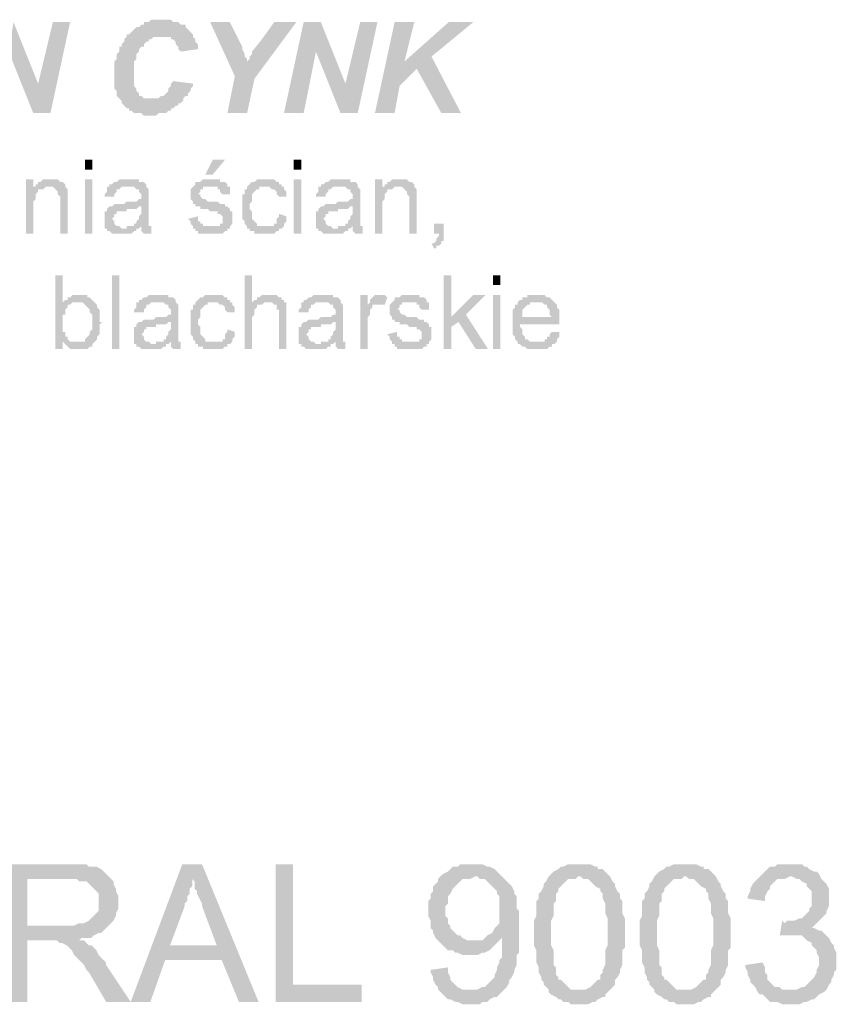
# Model space of a CAD drawing. Header units: millimetres. Extents: x -14047 to 49934, y -21523 to 14989.
# Tile 390 of 580: x 21894 to 22034, y 3761 to 3931. Entities that reach past the tile are written whole.
import ezdxf

# ---------------------------------------------------------------- set-up
doc = ezdxf.new("R2010")
doc.units = ezdxf.units.MM
doc.layers.add('C00-00-00', color=7, linetype='Continuous')

msp = doc.modelspace()

# ---------------------------------------------------------------- hatches: boundary and pattern name
at = {"layer": 'C00-00-00'}
h = msp.add_hatch(color=256, dxfattribs=at)
h.dxf.hatch_style = 2
h.paths.add_polyline_path([(21892.442, 3930.382), (21891.596, 3925.302), (21895.829, 3914.719), (21896.676, 3919.799)])
h = msp.add_hatch(color=256, dxfattribs=at)
h.dxf.hatch_style = 2
h.paths.add_polyline_path([(21902.179, 3930.382), (21899.216, 3930.382), (21896.676, 3919.799), (21895.829, 3914.719), (21898.792, 3914.719)])
h = msp.add_hatch(color=256, dxfattribs=at)
h.dxf.hatch_style = 2
h.paths.add_polyline_path([(21918.266, 3930.805), (21916.149, 3930.805), (21915.726, 3930.382), (21914.879, 3930.382), (21914.879, 3929.959), (21914.456, 3929.959), (21914.032, 3929.535), (21913.609, 3929.535), (21913.186, 3929.112), (21912.762, 3928.689), (21912.339, 3928.265), (21911.916, 3928.265), (21918.266, 3927.842), (21919.536, 3927.842), (21919.536, 3927.419), (21919.959, 3927.419), (21920.382, 3926.995), (21920.382, 3926.572), (21920.806, 3926.149), (21920.806, 3925.725), (21921.229, 3925.302), (21924.192, 3925.725), (21924.192, 3926.572), (21923.769, 3926.995), (21923.769, 3927.419), (21923.346, 3927.842), (21923.346, 3928.265), (21922.922, 3928.689), (21922.499, 3929.112), (21922.076, 3929.535), (21922.076, 3929.959), (21921.229, 3929.959), (21920.806, 3930.382), (21919.959, 3930.382), (21919.536, 3930.805), (21918.689, 3930.805)])
h = msp.add_hatch(color=256, dxfattribs=at)
h.dxf.hatch_style = 2
h.paths.add_polyline_path([(21929.696, 3930.382), (21926.309, 3930.382), (21930.542, 3921.069), (21932.659, 3923.609), (21932.659, 3924.032), (21932.236, 3924.455), (21932.236, 3924.879), (21931.812, 3925.725), (21931.812, 3926.149)])
h = msp.add_hatch(color=256, dxfattribs=at)
h.dxf.hatch_style = 2
h.paths.add_polyline_path([(21941.126, 3930.382), (21937.316, 3930.382), (21935.199, 3927.419), (21933.506, 3925.302), (21933.506, 3924.879), (21933.082, 3924.455), (21933.082, 3924.032), (21932.659, 3923.609), (21930.542, 3921.069), (21929.272, 3914.719), (21932.659, 3914.719), (21933.929, 3920.645)])
h = msp.add_hatch(color=256, dxfattribs=at)
h.dxf.hatch_style = 2
h.paths.add_polyline_path([(21945.359, 3930.382), (21942.396, 3930.382), (21939.009, 3914.719), (21942.396, 3914.719), (21944.512, 3925.302)])
h = msp.add_hatch(color=256, dxfattribs=at)
h.dxf.hatch_style = 2
h.paths.add_polyline_path([(21945.359, 3930.382), (21944.512, 3925.302), (21948.746, 3914.719), (21949.592, 3919.799)])
h = msp.add_hatch(color=256, dxfattribs=at)
h.dxf.hatch_style = 2
h.paths.add_polyline_path([(21955.096, 3930.382), (21952.132, 3930.382), (21949.592, 3919.799), (21948.746, 3914.719), (21951.709, 3914.719)])
h = msp.add_hatch(color=256, dxfattribs=at)
h.dxf.hatch_style = 2
h.paths.add_polyline_path([(21961.446, 3930.382), (21958.059, 3930.382), (21954.672, 3914.719), (21958.059, 3914.719), (21958.906, 3919.375), (21961.869, 3922.339), (21959.752, 3923.609)])
h = msp.add_hatch(color=256, dxfattribs=at)
h.dxf.hatch_style = 2
h.paths.add_polyline_path([(21971.606, 3930.382), (21967.372, 3930.382), (21959.752, 3923.609), (21961.869, 3922.339), (21966.102, 3914.719), (21969.489, 3914.719), (21964.409, 3924.455)])
h = msp.add_hatch(color=256, dxfattribs=at)
h.dxf.hatch_style = 2
h.paths.add_polyline_path([(21911.916, 3928.265), (21911.916, 3927.842), (21911.492, 3927.419), (21911.492, 3926.995), (21911.069, 3926.572), (21911.069, 3926.149), (21910.646, 3926.149), (21910.646, 3925.302), (21910.222, 3924.879), (21910.222, 3924.032), (21909.799, 3923.609), (21909.799, 3921.069), (21909.799, 3918.952), (21910.222, 3918.529), (21910.222, 3917.682), (21910.646, 3917.259), (21911.069, 3916.835), (21911.069, 3916.412), (21911.492, 3915.989), (21911.916, 3915.565), (21912.339, 3915.565), (21912.339, 3915.142), (21912.762, 3915.142), (21913.186, 3914.719), (21914.456, 3914.719), (21914.879, 3914.295), (21916.996, 3914.295), (21917.419, 3914.719), (21918.689, 3914.719), (21919.112, 3915.142), (21919.536, 3915.142), (21919.536, 3915.565), (21919.959, 3915.565), (21920.382, 3915.989), (21920.806, 3915.989), (21920.806, 3916.412), (21921.229, 3916.412), (21921.652, 3916.835), (21921.652, 3917.259), (21914.879, 3917.259), (21914.456, 3917.682), (21914.032, 3917.682), (21914.032, 3918.105), (21913.609, 3918.529), (21913.609, 3918.952), (21913.186, 3919.375), (21913.186, 3921.069), (21913.186, 3923.609), (21913.609, 3924.032), (21913.609, 3924.879), (21914.032, 3925.302), (21914.032, 3925.725), (21914.456, 3926.149), (21914.879, 3926.149), (21914.879, 3926.572), (21915.302, 3926.995), (21915.726, 3926.995), (21915.726, 3927.419), (21916.149, 3927.419), (21916.572, 3927.842), (21918.266, 3927.842)])
h = msp.add_hatch(color=256, dxfattribs=at)
h.dxf.hatch_style = 2
h.paths.add_polyline_path([(21919.959, 3920.222), (21919.536, 3919.799), (21919.536, 3919.375), (21919.112, 3918.952), (21919.112, 3918.529), (21918.689, 3918.105), (21918.266, 3917.682), (21917.842, 3917.682), (21917.419, 3917.259), (21916.149, 3917.259), (21921.652, 3917.259), (21922.076, 3917.682), (21922.499, 3917.682), (21922.499, 3918.105), (21922.922, 3918.529), (21922.922, 3918.952), (21923.346, 3919.375), (21923.346, 3919.799)])
h = msp.add_hatch(color=256, dxfattribs=at)
h.dxf.hatch_style = 2
h.paths.add_polyline_path([(21904.719, 3906.675), (21904.719, 3904.982), (21905.989, 3904.982), (21905.989, 3906.675)])
h = msp.add_hatch(color=256, dxfattribs=at)
h.dxf.hatch_style = 2
h.paths.add_polyline_path([(21928.849, 3906.675), (21926.732, 3906.675), (21925.462, 3904.135), (21926.732, 3904.135)])
h = msp.add_hatch(color=256, dxfattribs=at)
h.dxf.hatch_style = 2
h.paths.add_polyline_path([(21940.702, 3906.675), (21940.702, 3904.982), (21941.972, 3904.982), (21941.972, 3906.675)])
h = msp.add_hatch(color=256, dxfattribs=at)
h.dxf.hatch_style = 2
h.paths.add_polyline_path([(21895.829, 3903.289), (21894.559, 3903.289), (21894.559, 3893.975), (21895.829, 3893.975), (21895.829, 3899.055), (21895.829, 3899.479), (21896.252, 3899.902), (21896.252, 3900.749), (21896.676, 3901.172), (21896.676, 3901.595), (21897.522, 3901.595), (21895.829, 3902.019)])
h = msp.add_hatch(color=256, dxfattribs=at)
h.dxf.hatch_style = 2
h.paths.add_polyline_path([(21898.792, 3903.289), (21897.522, 3903.289), (21897.099, 3902.865), (21896.676, 3902.865), (21896.676, 3902.442), (21896.252, 3902.442), (21896.252, 3902.019), (21899.216, 3902.019), (21899.639, 3901.595), (21900.062, 3901.172), (21900.062, 3900.749), (21900.486, 3900.325), (21900.486, 3893.975), (21901.756, 3893.975), (21901.756, 3900.749), (21901.756, 3901.172), (21901.756, 3901.595), (21901.332, 3902.019), (21901.332, 3902.442), (21900.909, 3902.865), (21900.486, 3902.865), (21900.062, 3903.289), (21899.216, 3903.289)])
h = msp.add_hatch(color=256, dxfattribs=at)
h.dxf.hatch_style = 2
h.paths.add_polyline_path([(21904.719, 3903.289), (21904.719, 3893.975), (21905.989, 3893.975), (21905.989, 3903.289)])
h = msp.add_hatch(color=256, dxfattribs=at)
h.dxf.hatch_style = 2
h.paths.add_polyline_path([(21912.339, 3903.289), (21910.646, 3903.289), (21910.222, 3902.865), (21909.799, 3902.865), (21909.376, 3902.442), (21908.952, 3902.442), (21908.952, 3902.019), (21913.186, 3902.019), (21913.609, 3901.595), (21914.032, 3901.595), (21914.032, 3901.172), (21914.456, 3900.749), (21914.456, 3900.325), (21914.456, 3899.902), (21914.032, 3899.902), (21913.609, 3899.479), (21911.916, 3899.479), (21911.492, 3899.055), (21909.799, 3899.055), (21909.376, 3898.632), (21914.456, 3898.632), (21914.456, 3897.362), (21914.032, 3896.939), (21914.032, 3896.515), (21913.609, 3896.092), (21913.609, 3895.669), (21913.186, 3895.669), (21913.186, 3895.245), (21912.339, 3895.245), (21914.456, 3895.245), (21914.456, 3894.822), (21914.456, 3894.399), (21914.879, 3893.975), (21916.149, 3893.975), (21916.149, 3895.245), (21915.726, 3895.245), (21915.726, 3899.902), (21915.726, 3901.172), (21915.726, 3901.595), (21915.302, 3902.019), (21915.302, 3902.442), (21914.879, 3902.865), (21914.032, 3902.865), (21914.032, 3903.289), (21912.762, 3903.289)])
h = msp.add_hatch(color=256, dxfattribs=at)
h.dxf.hatch_style = 2
h.paths.add_polyline_path([(21926.309, 3903.289), (21925.039, 3903.289), (21924.616, 3902.865), (21923.769, 3902.865), (21923.769, 3902.442), (21923.346, 3902.019), (21927.579, 3902.019), (21927.579, 3901.595), (21928.002, 3901.595), (21928.002, 3901.172), (21928.426, 3900.749), (21929.696, 3900.749), (21929.696, 3902.019), (21929.272, 3902.019), (21929.272, 3902.442), (21928.849, 3902.865), (21928.002, 3902.865), (21928.002, 3903.289), (21926.732, 3903.289)])
h = msp.add_hatch(color=256, dxfattribs=at)
h.dxf.hatch_style = 2
h.paths.add_polyline_path([(21935.622, 3903.289), (21934.352, 3903.289), (21933.929, 3902.865), (21933.506, 3902.865), (21933.082, 3902.442), (21932.659, 3902.019), (21932.659, 3901.595), (21932.236, 3901.595), (21932.236, 3900.749), (21931.812, 3900.749), (21931.812, 3899.479), (21931.812, 3896.515), (21932.236, 3896.092), (21932.236, 3895.669), (21932.659, 3895.245), (21932.659, 3894.822), (21935.622, 3895.245), (21934.352, 3895.245), (21934.352, 3895.669), (21933.929, 3896.092), (21933.506, 3896.515), (21933.506, 3897.785), (21933.082, 3898.209), (21933.082, 3898.632), (21933.082, 3899.055), (21933.506, 3899.479), (21933.506, 3900.325), (21933.506, 3900.749), (21933.929, 3901.172), (21934.352, 3901.595), (21934.776, 3901.595), (21934.776, 3902.019), (21938.586, 3902.019), (21938.586, 3902.442), (21938.162, 3902.442), (21938.162, 3902.865), (21937.739, 3902.865), (21937.316, 3903.289), (21936.046, 3903.289)])
h = msp.add_hatch(color=256, dxfattribs=at)
h.dxf.hatch_style = 2
h.paths.add_polyline_path([(21940.702, 3903.289), (21940.702, 3893.975), (21941.972, 3893.975), (21941.972, 3903.289)])
h = msp.add_hatch(color=256, dxfattribs=at)
h.dxf.hatch_style = 2
h.paths.add_polyline_path([(21948.746, 3903.289), (21947.052, 3903.289), (21946.629, 3902.865), (21946.206, 3902.865), (21945.782, 3902.442), (21945.359, 3902.442), (21945.359, 3902.019), (21949.592, 3902.019), (21950.016, 3901.595), (21950.439, 3901.595), (21950.439, 3901.172), (21950.862, 3900.749), (21950.862, 3900.325), (21950.862, 3899.902), (21950.439, 3899.902), (21950.016, 3899.479), (21948.322, 3899.479), (21947.899, 3899.055), (21946.206, 3899.055), (21945.782, 3898.632), (21950.862, 3898.632), (21950.862, 3897.362), (21950.439, 3896.939), (21950.439, 3896.515), (21950.016, 3896.092), (21950.016, 3895.669), (21949.592, 3895.669), (21949.592, 3895.245), (21948.746, 3895.245), (21950.862, 3895.245), (21950.862, 3894.822), (21950.862, 3894.399), (21951.286, 3893.975), (21952.556, 3893.975), (21952.556, 3895.245), (21952.132, 3895.245), (21952.132, 3899.902), (21952.132, 3901.172), (21952.132, 3901.595), (21951.709, 3902.019), (21951.709, 3902.442), (21951.286, 3902.865), (21950.439, 3902.865), (21950.439, 3903.289), (21949.169, 3903.289)])
h = msp.add_hatch(color=256, dxfattribs=at)
h.dxf.hatch_style = 2
h.paths.add_polyline_path([(21955.942, 3903.289), (21954.672, 3903.289), (21954.672, 3893.975), (21955.942, 3893.975), (21955.942, 3899.055), (21955.942, 3899.479), (21956.366, 3899.902), (21956.366, 3900.749), (21956.789, 3901.172), (21956.789, 3901.595), (21957.636, 3901.595), (21955.942, 3902.019)])
h = msp.add_hatch(color=256, dxfattribs=at)
h.dxf.hatch_style = 2
h.paths.add_polyline_path([(21958.906, 3903.289), (21957.636, 3903.289), (21957.212, 3902.865), (21956.789, 3902.865), (21956.789, 3902.442), (21956.366, 3902.442), (21956.366, 3902.019), (21959.329, 3902.019), (21959.752, 3901.595), (21960.176, 3901.172), (21960.176, 3900.749), (21960.599, 3900.325), (21960.599, 3893.975), (21961.869, 3893.975), (21961.869, 3900.749), (21961.869, 3901.172), (21961.869, 3901.595), (21961.446, 3902.019), (21961.446, 3902.442), (21961.022, 3902.865), (21960.599, 3902.865), (21960.176, 3903.289), (21959.329, 3903.289)])
h = msp.add_hatch(color=256, dxfattribs=at)
h.dxf.hatch_style = 2
h.paths.add_polyline_path([(21896.252, 3902.019), (21895.829, 3902.019), (21897.522, 3901.595), (21897.946, 3902.019), (21898.369, 3902.019)])
h = msp.add_hatch(color=256, dxfattribs=at)
h.dxf.hatch_style = 2
h.paths.add_polyline_path([(21908.952, 3902.019), (21908.529, 3902.019), (21908.529, 3901.172), (21908.106, 3900.749), (21908.106, 3900.325), (21909.799, 3900.325), (21909.799, 3900.749), (21910.222, 3901.172), (21910.222, 3901.595), (21910.646, 3901.595), (21911.069, 3902.019), (21911.916, 3902.019)])
h = msp.add_hatch(color=256, dxfattribs=at)
h.dxf.hatch_style = 2
h.paths.add_polyline_path([(21923.346, 3902.019), (21922.922, 3901.595), (21922.922, 3900.325), (21922.922, 3899.902), (21923.346, 3899.479), (21923.346, 3899.055), (21923.769, 3899.055), (21923.769, 3898.632), (21924.616, 3898.632), (21924.616, 3898.209), (21925.886, 3898.209), (21926.309, 3897.785), (21927.579, 3897.785), (21927.579, 3897.362), (21928.002, 3897.362), (21928.426, 3896.939), (21928.426, 3896.515), (21928.426, 3895.669), (21928.002, 3895.669), (21928.002, 3895.245), (21926.732, 3895.245), (21923.346, 3894.822), (21923.769, 3894.822), (21923.769, 3894.399), (21924.192, 3894.399), (21924.192, 3893.975), (21928.426, 3893.975), (21928.849, 3894.399), (21929.272, 3894.399), (21929.272, 3894.822), (21929.696, 3894.822), (21929.696, 3895.245), (21930.119, 3895.669), (21930.119, 3896.515), (21930.119, 3897.785), (21929.696, 3897.785), (21929.696, 3898.209), (21929.272, 3898.632), (21928.849, 3898.632), (21928.849, 3899.055), (21928.002, 3899.055), (21927.579, 3899.479), (21925.886, 3899.479), (21925.462, 3899.902), (21925.039, 3899.902), (21924.616, 3900.325), (21924.616, 3900.749), (21924.192, 3900.749), (21924.616, 3901.172), (21924.616, 3901.595), (21925.039, 3901.595), (21925.039, 3902.019), (21926.309, 3902.019)])
h = msp.add_hatch(color=256, dxfattribs=at)
h.dxf.hatch_style = 2
h.paths.add_polyline_path([(21938.586, 3902.019), (21936.046, 3902.019), (21936.469, 3902.019), (21936.892, 3901.595), (21937.316, 3901.595), (21937.739, 3901.172), (21937.739, 3900.749), (21938.162, 3900.325), (21939.432, 3900.325), (21939.432, 3900.749), (21939.432, 3901.172), (21939.009, 3901.595), (21939.009, 3902.019)])
h = msp.add_hatch(color=256, dxfattribs=at)
h.dxf.hatch_style = 2
h.paths.add_polyline_path([(21945.359, 3902.019), (21944.936, 3902.019), (21944.936, 3901.172), (21944.512, 3900.749), (21944.512, 3900.325), (21946.206, 3900.325), (21946.206, 3900.749), (21946.629, 3901.172), (21946.629, 3901.595), (21947.052, 3901.595), (21947.476, 3902.019), (21948.322, 3902.019)])
h = msp.add_hatch(color=256, dxfattribs=at)
h.dxf.hatch_style = 2
h.paths.add_polyline_path([(21956.366, 3902.019), (21955.942, 3902.019), (21957.636, 3901.595), (21958.059, 3902.019), (21958.482, 3902.019)])
h = msp.add_hatch(color=256, dxfattribs=at)
h.dxf.hatch_style = 2
h.paths.add_polyline_path([(21909.376, 3898.632), (21908.952, 3898.632), (21908.529, 3898.209), (21908.529, 3897.785), (21908.106, 3897.785), (21908.106, 3896.939), (21908.106, 3896.515), (21908.106, 3894.822), (21908.529, 3894.822), (21908.529, 3894.399), (21908.952, 3894.399), (21909.376, 3893.975), (21912.762, 3893.975), (21913.186, 3894.399), (21913.609, 3894.399), (21913.609, 3894.822), (21914.032, 3894.822), (21911.069, 3894.822), (21910.646, 3895.245), (21910.222, 3895.245), (21909.799, 3895.669), (21909.799, 3896.092), (21909.376, 3896.515), (21909.799, 3896.939), (21909.799, 3897.362), (21910.222, 3897.362), (21910.222, 3897.785), (21911.916, 3897.785), (21911.916, 3898.209), (21913.609, 3898.209), (21914.032, 3898.632), (21914.456, 3898.632)])
h = msp.add_hatch(color=256, dxfattribs=at)
h.dxf.hatch_style = 2
h.paths.add_polyline_path([(21938.162, 3897.362), (21938.162, 3896.939), (21937.739, 3896.515), (21937.739, 3895.669), (21937.316, 3895.669), (21937.316, 3895.245), (21935.622, 3895.245), (21932.659, 3894.822), (21933.082, 3894.822), (21933.082, 3894.399), (21933.929, 3894.399), (21933.929, 3893.975), (21937.316, 3893.975), (21937.739, 3894.399), (21938.162, 3894.399), (21938.162, 3894.822), (21938.586, 3894.822), (21939.009, 3895.245), (21939.009, 3895.669), (21939.432, 3896.092), (21939.432, 3896.939)])
h = msp.add_hatch(color=256, dxfattribs=at)
h.dxf.hatch_style = 2
h.paths.add_polyline_path([(21945.782, 3898.632), (21945.359, 3898.632), (21944.936, 3898.209), (21944.936, 3897.785), (21944.512, 3897.785), (21944.512, 3896.939), (21944.512, 3896.515), (21944.512, 3894.822), (21944.936, 3894.822), (21944.936, 3894.399), (21945.359, 3894.399), (21945.782, 3893.975), (21949.169, 3893.975), (21949.592, 3894.399), (21950.016, 3894.399), (21950.016, 3894.822), (21950.439, 3894.822), (21947.476, 3894.822), (21947.052, 3895.245), (21946.629, 3895.245), (21946.206, 3895.669), (21946.206, 3896.092), (21945.782, 3896.515), (21946.206, 3896.939), (21946.206, 3897.362), (21946.629, 3897.362), (21946.629, 3897.785), (21948.322, 3897.785), (21948.322, 3898.209), (21950.016, 3898.209), (21950.439, 3898.632), (21950.862, 3898.632)])
h = msp.add_hatch(color=256, dxfattribs=at)
h.dxf.hatch_style = 2
h.paths.add_polyline_path([(21924.192, 3896.939), (21922.499, 3896.515), (21922.922, 3896.092), (21922.922, 3895.669), (21923.346, 3895.245), (21923.346, 3894.822), (21926.732, 3895.245), (21925.039, 3895.245), (21925.039, 3895.669), (21924.616, 3895.669), (21924.616, 3896.092), (21924.192, 3896.092), (21924.192, 3896.515)])
h = msp.add_hatch(color=256, dxfattribs=at)
h.dxf.hatch_style = 2
h.paths.add_polyline_path([(21966.526, 3895.669), (21964.832, 3895.669), (21964.832, 3893.975), (21965.679, 3893.975), (21965.679, 3893.552), (21965.256, 3893.129), (21965.256, 3892.705), (21964.832, 3892.282), (21964.409, 3892.282), (21964.832, 3891.435), (21965.256, 3891.435), (21965.256, 3891.859), (21965.679, 3891.859), (21966.102, 3892.282), (21966.102, 3892.705), (21966.526, 3892.705), (21966.526, 3893.975)])
h = msp.add_hatch(color=256, dxfattribs=at)
h.dxf.hatch_style = 2
h.paths.add_polyline_path([(21912.339, 3895.245), (21911.916, 3895.245), (21911.916, 3894.822), (21911.492, 3894.822), (21914.032, 3894.822), (21914.456, 3895.245)])
h = msp.add_hatch(color=256, dxfattribs=at)
h.dxf.hatch_style = 2
h.paths.add_polyline_path([(21948.746, 3895.245), (21948.322, 3895.245), (21948.322, 3894.822), (21947.899, 3894.822), (21950.439, 3894.822), (21950.862, 3895.245)])
h = msp.add_hatch(color=256, dxfattribs=at)
h.dxf.hatch_style = 2
h.paths.add_polyline_path([(21900.909, 3886.779), (21899.639, 3886.779), (21899.639, 3874.079), (21900.909, 3874.079), (21900.909, 3875.349), (21902.602, 3875.349), (21902.179, 3875.349), (21901.756, 3875.772), (21901.756, 3876.195), (21901.332, 3876.195), (21901.332, 3877.042), (21900.909, 3877.042), (21900.909, 3880.005), (21901.332, 3880.005), (21901.332, 3880.852), (21901.756, 3881.275), (21901.756, 3881.699), (21902.179, 3881.699), (21902.602, 3882.122), (21903.449, 3882.122), (21900.909, 3882.122)])
h = msp.add_hatch(color=256, dxfattribs=at)
h.dxf.hatch_style = 2
h.paths.add_polyline_path([(21909.376, 3886.779), (21909.376, 3874.079), (21910.646, 3874.079), (21910.646, 3886.779)])
h = msp.add_hatch(color=256, dxfattribs=at)
h.dxf.hatch_style = 2
h.paths.add_polyline_path([(21933.506, 3886.779), (21932.236, 3886.779), (21932.236, 3874.079), (21933.506, 3874.079), (21933.506, 3879.582), (21933.929, 3880.005), (21933.929, 3880.852), (21934.352, 3881.275), (21934.352, 3881.699), (21935.199, 3881.699), (21935.622, 3882.122), (21936.046, 3882.122), (21933.506, 3882.122)])
h = msp.add_hatch(color=256, dxfattribs=at)
h.dxf.hatch_style = 2
h.paths.add_polyline_path([(21967.796, 3886.779), (21966.526, 3886.779), (21966.526, 3874.079), (21967.796, 3874.079), (21967.796, 3877.889), (21969.066, 3878.735), (21967.796, 3879.582)])
h = msp.add_hatch(color=256, dxfattribs=at)
h.dxf.hatch_style = 2
h.paths.add_polyline_path([(21974.992, 3886.779), (21974.992, 3885.085), (21976.262, 3885.085), (21976.262, 3886.779)])
h = msp.add_hatch(color=256, dxfattribs=at)
h.dxf.hatch_style = 2
h.paths.add_polyline_path([(21903.449, 3883.392), (21902.602, 3883.392), (21902.179, 3882.969), (21901.756, 3882.969), (21901.756, 3882.545), (21901.332, 3882.545), (21900.909, 3882.122), (21904.296, 3882.122), (21904.719, 3881.699), (21905.142, 3881.275), (21905.566, 3880.852), (21905.566, 3880.429), (21905.989, 3880.005), (21905.989, 3878.735), (21905.989, 3877.465), (21905.566, 3877.042), (21905.566, 3876.619), (21905.142, 3876.195), (21904.719, 3875.772), (21904.719, 3875.349), (21903.449, 3875.349), (21901.332, 3874.925), (21901.756, 3874.502), (21902.179, 3874.079), (21905.142, 3874.079), (21905.566, 3874.502), (21905.989, 3874.502), (21905.989, 3874.925), (21906.412, 3875.349), (21906.836, 3875.772), (21906.836, 3876.195), (21907.259, 3876.619), (21907.259, 3877.465), (21907.259, 3878.312), (21907.682, 3878.735), (21907.259, 3878.735), (21907.259, 3880.852), (21906.836, 3881.275), (21906.836, 3881.699), (21906.412, 3882.122), (21905.989, 3882.545), (21905.566, 3882.969), (21905.142, 3882.969), (21905.142, 3883.392), (21903.872, 3883.392)])
h = msp.add_hatch(color=256, dxfattribs=at)
h.dxf.hatch_style = 2
h.paths.add_polyline_path([(21917.419, 3883.392), (21915.726, 3883.392), (21915.302, 3882.969), (21914.879, 3882.969), (21914.456, 3882.545), (21914.032, 3882.545), (21914.032, 3882.122), (21918.266, 3882.122), (21918.689, 3881.699), (21919.112, 3881.699), (21919.112, 3881.275), (21919.536, 3880.852), (21919.536, 3880.429), (21919.536, 3880.005), (21919.112, 3880.005), (21918.689, 3879.582), (21916.996, 3879.582), (21916.572, 3879.159), (21914.879, 3879.159), (21914.456, 3878.735), (21919.536, 3878.735), (21919.536, 3877.465), (21919.112, 3877.042), (21919.112, 3876.619), (21918.689, 3876.195), (21918.689, 3875.772), (21918.266, 3875.772), (21918.266, 3875.349), (21917.419, 3875.349), (21919.536, 3875.349), (21919.536, 3874.925), (21919.536, 3874.502), (21919.959, 3874.079), (21921.229, 3874.079), (21921.229, 3875.349), (21920.806, 3875.349), (21920.806, 3880.005), (21920.806, 3881.275), (21920.806, 3881.699), (21920.382, 3882.122), (21920.382, 3882.545), (21919.959, 3882.969), (21919.112, 3882.969), (21919.112, 3883.392), (21917.842, 3883.392)])
h = msp.add_hatch(color=256, dxfattribs=at)
h.dxf.hatch_style = 2
h.paths.add_polyline_path([(21926.732, 3883.392), (21925.462, 3883.392), (21925.039, 3882.969), (21924.616, 3882.969), (21924.192, 3882.545), (21923.769, 3882.122), (21923.769, 3881.699), (21923.346, 3881.699), (21923.346, 3880.852), (21922.922, 3880.852), (21922.922, 3879.582), (21922.922, 3876.619), (21923.346, 3876.195), (21923.346, 3875.772), (21923.769, 3875.349), (21923.769, 3874.925), (21926.732, 3875.349), (21925.462, 3875.349), (21925.462, 3875.772), (21925.039, 3876.195), (21924.616, 3876.619), (21924.616, 3877.889), (21924.192, 3878.312), (21924.192, 3878.735), (21924.192, 3879.159), (21924.616, 3879.582), (21924.616, 3880.429), (21924.616, 3880.852), (21925.039, 3881.275), (21925.462, 3881.699), (21925.886, 3881.699), (21925.886, 3882.122), (21929.696, 3882.122), (21929.696, 3882.545), (21929.272, 3882.545), (21929.272, 3882.969), (21928.849, 3882.969), (21928.426, 3883.392), (21927.156, 3883.392)])
h = msp.add_hatch(color=256, dxfattribs=at)
h.dxf.hatch_style = 2
h.paths.add_polyline_path([(21936.469, 3883.392), (21935.199, 3883.392), (21934.776, 3882.969), (21934.352, 3882.969), (21934.352, 3882.545), (21933.929, 3882.545), (21933.506, 3882.122), (21936.892, 3882.122), (21937.316, 3881.699), (21937.739, 3881.699), (21937.739, 3880.852), (21938.162, 3880.852), (21938.162, 3874.079), (21939.432, 3874.079), (21939.432, 3880.852), (21939.432, 3882.122), (21939.009, 3882.122), (21939.009, 3882.545), (21938.586, 3882.545), (21938.586, 3882.969), (21938.162, 3882.969), (21937.739, 3883.392), (21936.892, 3883.392)])
h = msp.add_hatch(color=256, dxfattribs=at)
h.dxf.hatch_style = 2
h.paths.add_polyline_path([(21945.782, 3883.392), (21944.089, 3883.392), (21943.666, 3882.969), (21943.242, 3882.969), (21942.819, 3882.545), (21942.396, 3882.545), (21942.396, 3882.122), (21946.629, 3882.122), (21947.052, 3881.699), (21947.476, 3881.699), (21947.476, 3881.275), (21947.899, 3880.852), (21947.899, 3880.429), (21947.899, 3880.005), (21947.476, 3880.005), (21947.052, 3879.582), (21945.359, 3879.582), (21944.936, 3879.159), (21943.242, 3879.159), (21942.819, 3878.735), (21947.899, 3878.735), (21947.899, 3877.465), (21947.476, 3877.042), (21947.476, 3876.619), (21947.052, 3876.195), (21947.052, 3875.772), (21946.629, 3875.772), (21946.629, 3875.349), (21945.782, 3875.349), (21947.899, 3875.349), (21947.899, 3874.925), (21947.899, 3874.502), (21948.322, 3874.079), (21949.592, 3874.079), (21949.592, 3875.349), (21949.169, 3875.349), (21949.169, 3880.005), (21949.169, 3881.275), (21949.169, 3881.699), (21948.746, 3882.122), (21948.746, 3882.545), (21948.322, 3882.969), (21947.476, 3882.969), (21947.476, 3883.392), (21946.206, 3883.392)])
h = msp.add_hatch(color=256, dxfattribs=at)
h.dxf.hatch_style = 2
h.paths.add_polyline_path([(21953.402, 3883.392), (21952.132, 3883.392), (21952.132, 3874.079), (21953.402, 3874.079), (21953.402, 3879.159), (21953.402, 3879.582), (21953.826, 3880.005), (21953.826, 3880.852), (21954.249, 3881.275), (21954.249, 3881.699), (21955.519, 3881.699), (21953.402, 3881.699)])
h = msp.add_hatch(color=256, dxfattribs=at)
h.dxf.hatch_style = 2
h.paths.add_polyline_path([(21955.519, 3883.392), (21954.672, 3883.392), (21954.249, 3882.969), (21953.826, 3882.545), (21953.826, 3882.122), (21953.402, 3881.699), (21956.366, 3881.699), (21956.789, 3882.969), (21956.366, 3883.392)])
h = msp.add_hatch(color=256, dxfattribs=at)
h.dxf.hatch_style = 2
h.paths.add_polyline_path([(21960.599, 3883.392), (21959.329, 3883.392), (21958.906, 3882.969), (21958.059, 3882.969), (21958.059, 3882.545), (21957.636, 3882.122), (21961.869, 3882.122), (21961.869, 3881.699), (21962.292, 3881.699), (21962.292, 3881.275), (21962.716, 3880.852), (21963.986, 3880.852), (21963.986, 3882.122), (21963.562, 3882.122), (21963.562, 3882.545), (21963.139, 3882.969), (21962.292, 3882.969), (21962.292, 3883.392), (21961.022, 3883.392)])
h = msp.add_hatch(color=256, dxfattribs=at)
h.dxf.hatch_style = 2
h.paths.add_polyline_path([(21973.722, 3883.392), (21971.606, 3883.392), (21967.796, 3879.582), (21969.066, 3878.735), (21972.029, 3874.079), (21974.146, 3874.079), (21970.336, 3880.005)])
h = msp.add_hatch(color=256, dxfattribs=at)
h.dxf.hatch_style = 2
h.paths.add_polyline_path([(21974.992, 3883.392), (21974.992, 3874.079), (21976.262, 3874.079), (21976.262, 3883.392)])
h = msp.add_hatch(color=256, dxfattribs=at)
h.dxf.hatch_style = 2
h.paths.add_polyline_path([(21982.612, 3883.392), (21980.919, 3883.392), (21980.919, 3882.969), (21980.072, 3882.969), (21980.072, 3882.545), (21979.649, 3882.545), (21979.226, 3882.122), (21983.459, 3882.122), (21983.882, 3881.699), (21984.306, 3881.699), (21984.306, 3881.275), (21984.729, 3880.852), (21984.729, 3880.005), (21985.152, 3879.582), (21980.072, 3879.582), (21986.422, 3879.582), (21986.422, 3880.005), (21986.422, 3880.852), (21985.999, 3881.275), (21985.999, 3881.699), (21985.576, 3882.122), (21985.152, 3882.545), (21984.729, 3882.969), (21984.306, 3882.969), (21983.882, 3883.392), (21983.036, 3883.392)])
h = msp.add_hatch(color=256, dxfattribs=at)
h.dxf.hatch_style = 2
h.paths.add_polyline_path([(21914.032, 3882.122), (21913.609, 3882.122), (21913.609, 3881.275), (21913.186, 3880.852), (21913.186, 3880.429), (21914.879, 3880.429), (21914.879, 3880.852), (21915.302, 3881.275), (21915.302, 3881.699), (21915.726, 3881.699), (21916.149, 3882.122), (21916.996, 3882.122)])
h = msp.add_hatch(color=256, dxfattribs=at)
h.dxf.hatch_style = 2
h.paths.add_polyline_path([(21929.696, 3882.122), (21927.156, 3882.122), (21927.579, 3882.122), (21928.002, 3881.699), (21928.426, 3881.699), (21928.849, 3881.275), (21928.849, 3880.852), (21929.272, 3880.429), (21930.542, 3880.429), (21930.542, 3880.852), (21930.542, 3881.275), (21930.119, 3881.699), (21930.119, 3882.122)])
h = msp.add_hatch(color=256, dxfattribs=at)
h.dxf.hatch_style = 2
h.paths.add_polyline_path([(21942.396, 3882.122), (21941.972, 3882.122), (21941.972, 3881.275), (21941.549, 3880.852), (21941.549, 3880.429), (21943.242, 3880.429), (21943.242, 3880.852), (21943.666, 3881.275), (21943.666, 3881.699), (21944.089, 3881.699), (21944.512, 3882.122), (21945.359, 3882.122)])
h = msp.add_hatch(color=256, dxfattribs=at)
h.dxf.hatch_style = 2
h.paths.add_polyline_path([(21957.636, 3882.122), (21957.212, 3881.699), (21957.212, 3880.429), (21957.212, 3880.005), (21957.636, 3879.582), (21957.636, 3879.159), (21958.059, 3879.159), (21958.059, 3878.735), (21958.906, 3878.735), (21958.906, 3878.312), (21960.176, 3878.312), (21960.599, 3877.889), (21961.869, 3877.889), (21961.869, 3877.465), (21962.292, 3877.465), (21962.716, 3877.042), (21962.716, 3876.619), (21962.716, 3875.772), (21962.292, 3875.772), (21962.292, 3875.349), (21961.022, 3875.349), (21957.636, 3874.925), (21958.059, 3874.925), (21958.059, 3874.502), (21958.482, 3874.502), (21958.482, 3874.079), (21962.716, 3874.079), (21963.139, 3874.502), (21963.562, 3874.502), (21963.562, 3874.925), (21963.986, 3874.925), (21963.986, 3875.349), (21964.409, 3875.772), (21964.409, 3876.619), (21964.409, 3877.889), (21963.986, 3877.889), (21963.986, 3878.312), (21963.562, 3878.735), (21963.139, 3878.735), (21963.139, 3879.159), (21962.292, 3879.159), (21961.869, 3879.582), (21960.176, 3879.582), (21959.752, 3880.005), (21959.329, 3880.005), (21958.906, 3880.429), (21958.906, 3880.852), (21958.482, 3880.852), (21958.906, 3881.275), (21958.906, 3881.699), (21959.329, 3881.699), (21959.329, 3882.122), (21960.599, 3882.122)])
h = msp.add_hatch(color=256, dxfattribs=at)
h.dxf.hatch_style = 2
h.paths.add_polyline_path([(21979.226, 3882.122), (21979.226, 3881.699), (21978.802, 3881.699), (21978.802, 3881.275), (21978.379, 3880.852), (21978.379, 3879.582), (21978.379, 3876.619), (21978.802, 3876.195), (21978.802, 3875.772), (21979.226, 3875.349), (21979.226, 3874.925), (21982.612, 3875.349), (21981.342, 3875.349), (21980.919, 3875.772), (21980.496, 3875.772), (21980.496, 3876.195), (21980.072, 3876.619), (21980.072, 3877.465), (21979.649, 3877.889), (21979.649, 3878.312), (21986.422, 3878.312), (21986.422, 3879.582), (21980.072, 3879.582), (21980.072, 3880.429), (21980.072, 3880.852), (21980.496, 3881.275), (21980.919, 3881.699), (21981.342, 3881.699), (21981.342, 3882.122), (21982.612, 3882.122)])
h = msp.add_hatch(color=256, dxfattribs=at)
h.dxf.hatch_style = 2
h.paths.add_polyline_path([(21914.456, 3878.735), (21914.032, 3878.735), (21913.609, 3878.312), (21913.609, 3877.889), (21913.186, 3877.889), (21913.186, 3877.042), (21913.186, 3876.619), (21913.186, 3874.925), (21913.609, 3874.925), (21913.609, 3874.502), (21914.032, 3874.502), (21914.456, 3874.079), (21917.842, 3874.079), (21918.266, 3874.502), (21918.689, 3874.502), (21918.689, 3874.925), (21919.112, 3874.925), (21916.149, 3874.925), (21915.726, 3875.349), (21915.302, 3875.349), (21914.879, 3875.772), (21914.879, 3876.195), (21914.456, 3876.619), (21914.879, 3877.042), (21914.879, 3877.465), (21915.302, 3877.465), (21915.302, 3877.889), (21916.996, 3877.889), (21916.996, 3878.312), (21918.689, 3878.312), (21919.112, 3878.735), (21919.536, 3878.735)])
h = msp.add_hatch(color=256, dxfattribs=at)
h.dxf.hatch_style = 2
h.paths.add_polyline_path([(21942.819, 3878.735), (21942.396, 3878.735), (21941.972, 3878.312), (21941.972, 3877.889), (21941.549, 3877.889), (21941.549, 3877.042), (21941.549, 3876.619), (21941.549, 3874.925), (21941.972, 3874.925), (21941.972, 3874.502), (21942.396, 3874.502), (21942.819, 3874.079), (21946.206, 3874.079), (21946.629, 3874.502), (21947.052, 3874.502), (21947.052, 3874.925), (21947.476, 3874.925), (21944.512, 3874.925), (21944.089, 3875.349), (21943.666, 3875.349), (21943.242, 3875.772), (21943.242, 3876.195), (21942.819, 3876.619), (21943.242, 3877.042), (21943.242, 3877.465), (21943.666, 3877.465), (21943.666, 3877.889), (21945.359, 3877.889), (21945.359, 3878.312), (21947.052, 3878.312), (21947.476, 3878.735), (21947.899, 3878.735)])
h = msp.add_hatch(color=256, dxfattribs=at)
h.dxf.hatch_style = 2
h.paths.add_polyline_path([(21929.272, 3877.465), (21929.272, 3877.042), (21928.849, 3876.619), (21928.849, 3875.772), (21928.426, 3875.772), (21928.426, 3875.349), (21926.732, 3875.349), (21923.769, 3874.925), (21924.192, 3874.925), (21924.192, 3874.502), (21925.039, 3874.502), (21925.039, 3874.079), (21928.426, 3874.079), (21928.849, 3874.502), (21929.272, 3874.502), (21929.272, 3874.925), (21929.696, 3874.925), (21930.119, 3875.349), (21930.119, 3875.772), (21930.542, 3876.195), (21930.542, 3877.042)])
h = msp.add_hatch(color=256, dxfattribs=at)
h.dxf.hatch_style = 2
h.paths.add_polyline_path([(21958.482, 3877.042), (21956.789, 3876.619), (21957.212, 3876.195), (21957.212, 3875.772), (21957.636, 3875.349), (21957.636, 3874.925), (21961.022, 3875.349), (21959.329, 3875.349), (21959.329, 3875.772), (21958.906, 3875.772), (21958.906, 3876.195), (21958.482, 3876.195), (21958.482, 3876.619)])
h = msp.add_hatch(color=256, dxfattribs=at)
h.dxf.hatch_style = 2
h.paths.add_polyline_path([(21985.152, 3877.042), (21984.729, 3876.619), (21984.729, 3876.195), (21984.306, 3876.195), (21984.306, 3875.772), (21983.882, 3875.772), (21983.882, 3875.349), (21982.612, 3875.349), (21979.226, 3874.925), (21979.649, 3874.925), (21980.072, 3874.502), (21980.496, 3874.502), (21980.919, 3874.079), (21984.306, 3874.079), (21984.729, 3874.502), (21985.152, 3874.502), (21985.152, 3874.925), (21985.576, 3874.925), (21985.999, 3875.349), (21985.999, 3875.772), (21986.422, 3876.195), (21986.422, 3877.042)])
h = msp.add_hatch(color=256, dxfattribs=at)
h.dxf.hatch_style = 2
h.paths.add_polyline_path([(21902.602, 3875.349), (21900.909, 3875.349), (21901.332, 3874.925), (21903.449, 3875.349), (21903.026, 3875.349)])
h = msp.add_hatch(color=256, dxfattribs=at)
h.dxf.hatch_style = 2
h.paths.add_polyline_path([(21917.419, 3875.349), (21916.996, 3875.349), (21916.996, 3874.925), (21916.572, 3874.925), (21919.112, 3874.925), (21919.536, 3875.349)])
h = msp.add_hatch(color=256, dxfattribs=at)
h.dxf.hatch_style = 2
h.paths.add_polyline_path([(21945.782, 3875.349), (21945.359, 3875.349), (21945.359, 3874.925), (21944.936, 3874.925), (21947.476, 3874.925), (21947.899, 3875.349)])
h = msp.add_hatch(color=256, dxfattribs=at)
h.dxf.hatch_style = 2
h.paths.add_polyline_path([(21902.033, 3785.355), (21891.45, 3785.355), (21891.45, 3761.649), (21894.836, 3761.649), (21894.836, 3772.232), (21903.726, 3772.232), (21904.15, 3772.655), (21905.843, 3772.655), (21906.266, 3773.079), (21907.113, 3773.502), (21907.536, 3773.502), (21907.96, 3773.925), (21908.383, 3774.349), (21908.806, 3774.772), (21894.836, 3774.772), (21894.836, 3782.815), (21902.033, 3782.815), (21908.806, 3783.239), (21908.383, 3783.662), (21907.96, 3784.085), (21907.536, 3784.509), (21906.69, 3784.932), (21905.42, 3784.932), (21904.996, 3785.355), (21902.88, 3785.355)])
h = msp.add_hatch(color=256, dxfattribs=at)
h.dxf.hatch_style = 2
h.paths.add_polyline_path([(21924.893, 3785.355), (21921.506, 3785.355), (21912.616, 3761.649), (21916.003, 3761.649), (21918.543, 3768.845), (21928.28, 3768.845), (21919.39, 3771.385), (21921.93, 3778.159), (21921.93, 3778.582), (21922.353, 3779.005), (21922.353, 3779.852), (21922.776, 3780.275), (21922.776, 3781.122), (21923.2, 3781.545), (21923.2, 3782.815)])
h = msp.add_hatch(color=256, dxfattribs=at)
h.dxf.hatch_style = 2
h.paths.add_polyline_path([(21924.893, 3785.355), (21923.2, 3782.815), (21923.623, 3782.392), (21923.623, 3781.122), (21924.046, 3780.699), (21924.046, 3780.275), (21924.47, 3779.429), (21924.893, 3778.582), (21924.893, 3778.159), (21927.433, 3771.385), (21919.39, 3771.385), (21928.28, 3768.845), (21931.243, 3761.649), (21934.63, 3761.649)])
h = msp.add_hatch(color=256, dxfattribs=at)
h.dxf.hatch_style = 2
h.paths.add_polyline_path([(21940.556, 3785.355), (21937.593, 3785.355), (21937.593, 3761.649), (21952.41, 3761.649), (21952.41, 3764.612), (21940.556, 3764.612)])
h = msp.add_hatch(color=256, dxfattribs=at)
h.dxf.hatch_style = 2
h.paths.add_polyline_path([(21971.46, 3785.355), (21969.343, 3785.355), (21968.92, 3784.932), (21968.073, 3784.932), (21967.65, 3784.509), (21967.226, 3784.085), (21966.38, 3783.662), (21965.956, 3783.239), (21972.306, 3783.239), (21972.73, 3782.815), (21973.576, 3782.815), (21974, 3782.392), (21974.423, 3781.969), (21974.846, 3781.545), (21975.27, 3781.122), (21975.693, 3780.699), (21975.693, 3780.275), (21976.116, 3779.852), (21976.116, 3775.195), (21975.693, 3774.772), (21975.27, 3774.349), (21974.846, 3773.502), (21974, 3773.079), (21976.54, 3772.655), (21976.54, 3769.269), (21976.116, 3768.845), (21976.116, 3768.422), (21975.693, 3767.575), (21975.693, 3767.152), (21975.27, 3766.305), (21975.27, 3765.882), (21974.846, 3765.459), (21974.423, 3765.035), (21974, 3764.612), (21973.576, 3764.189), (21973.153, 3764.189), (21972.306, 3763.765), (21971.036, 3763.765), (21976.54, 3763.342), (21976.963, 3763.765), (21977.386, 3764.189), (21977.81, 3765.035), (21977.81, 3765.459), (21978.233, 3765.882), (21978.656, 3766.729), (21978.656, 3767.152), (21979.08, 3767.999), (21979.08, 3769.692), (21979.503, 3770.115), (21979.503, 3777.312), (21979.08, 3777.735), (21979.08, 3779.852), (21978.656, 3780.275), (21978.656, 3780.699), (21978.233, 3781.545), (21977.81, 3781.969), (21977.386, 3782.392), (21976.963, 3782.815), (21976.54, 3783.239), (21976.116, 3783.662), (21975.693, 3784.085), (21975.27, 3784.509), (21974.423, 3784.932), (21974, 3784.932), (21973.153, 3785.355), (21971.883, 3785.355)])
h = msp.add_hatch(color=256, dxfattribs=at)
h.dxf.hatch_style = 2
h.paths.add_polyline_path([(21990.086, 3785.355), (21987.97, 3785.355), (21987.123, 3784.932), (21986.7, 3784.932), (21986.276, 3784.509), (21985.43, 3784.085), (21985.006, 3783.662), (21984.583, 3783.239), (21990.086, 3783.239), (21990.51, 3782.815), (21991.356, 3782.815), (21991.78, 3782.392), (21992.203, 3781.969), (21992.626, 3781.545), (21993.473, 3781.122), (21993.473, 3780.699), (21993.896, 3780.275), (21993.896, 3779.429), (21994.32, 3778.582), (21994.32, 3776.889), (21994.743, 3776.042), (21994.743, 3771.385), (21994.32, 3770.539), (21994.32, 3767.999), (21993.896, 3767.152), (21993.896, 3766.729), (21993.473, 3766.305), (21993.473, 3765.459), (21993.05, 3765.459), (21992.626, 3765.035), (21992.203, 3764.612), (21991.78, 3764.189), (21990.933, 3763.765), (21990.086, 3763.765), (21984.583, 3763.342), (21985.006, 3762.919), (21985.853, 3762.495), (21986.276, 3762.072), (21986.7, 3762.072), (21987.123, 3761.649), (21987.97, 3761.649), (21988.393, 3761.225), (21991.356, 3761.225), (21992.203, 3761.649), (21992.626, 3761.649), (21993.05, 3762.072), (21993.896, 3762.495), (21994.32, 3762.495), (21994.32, 3762.919), (21994.743, 3763.342), (21995.166, 3763.765), (21995.59, 3764.189), (21996.013, 3764.612), (21996.013, 3765.459), (21996.436, 3765.882), (21996.86, 3766.729), (21996.86, 3767.152), (21997.283, 3767.999), (21997.283, 3770.539), (21997.706, 3770.962), (21997.706, 3776.042), (21997.283, 3776.889), (21997.283, 3779.005), (21996.86, 3779.429), (21996.86, 3780.275), (21996.436, 3780.699), (21996.013, 3781.545), (21996.013, 3781.969), (21995.59, 3782.392), (21995.166, 3783.239), (21994.743, 3783.662), (21994.32, 3784.085), (21993.896, 3784.509), (21993.05, 3784.509), (21993.05, 3784.932), (21992.626, 3784.932), (21991.78, 3785.355), (21990.51, 3785.355)])
h = msp.add_hatch(color=256, dxfattribs=at)
h.dxf.hatch_style = 2
h.paths.add_polyline_path([(22008.29, 3785.355), (22006.173, 3785.355), (22005.326, 3784.932), (22004.903, 3784.932), (22004.48, 3784.509), (22003.633, 3784.085), (22003.21, 3783.662), (22002.786, 3783.239), (22008.29, 3783.239), (22008.713, 3782.815), (22009.56, 3782.815), (22009.983, 3782.392), (22010.406, 3781.969), (22010.83, 3781.545), (22011.676, 3781.122), (22011.676, 3780.699), (22012.1, 3780.275), (22012.1, 3779.429), (22012.523, 3778.582), (22012.523, 3776.889), (22012.946, 3776.042), (22012.946, 3771.385), (22012.523, 3770.539), (22012.523, 3767.999), (22012.1, 3767.152), (22012.1, 3766.729), (22011.676, 3766.305), (22011.676, 3765.459), (22011.253, 3765.459), (22010.83, 3765.035), (22010.406, 3764.612), (22009.983, 3764.189), (22009.136, 3763.765), (22008.29, 3763.765), (22002.786, 3763.342), (22003.21, 3762.919), (22004.056, 3762.495), (22004.48, 3762.072), (22004.903, 3762.072), (22005.326, 3761.649), (22006.173, 3761.649), (22006.596, 3761.225), (22009.56, 3761.225), (22010.406, 3761.649), (22010.83, 3761.649), (22011.253, 3762.072), (22012.1, 3762.495), (22012.523, 3762.495), (22012.523, 3762.919), (22012.946, 3763.342), (22013.37, 3763.765), (22013.793, 3764.189), (22014.216, 3764.612), (22014.216, 3765.459), (22014.64, 3765.882), (22015.063, 3766.729), (22015.063, 3767.152), (22015.486, 3767.999), (22015.486, 3770.539), (22015.91, 3770.962), (22015.91, 3776.042), (22015.486, 3776.889), (22015.486, 3779.005), (22015.063, 3779.429), (22015.063, 3780.275), (22014.64, 3780.699), (22014.216, 3781.545), (22014.216, 3781.969), (22013.793, 3782.392), (22013.37, 3783.239), (22012.946, 3783.662), (22012.523, 3784.085), (22012.1, 3784.509), (22011.253, 3784.509), (22011.253, 3784.932), (22010.83, 3784.932), (22009.983, 3785.355), (22008.713, 3785.355)])
h = msp.add_hatch(color=256, dxfattribs=at)
h.dxf.hatch_style = 2
h.paths.add_polyline_path([(22026.07, 3785.355), (22023.953, 3785.355), (22023.53, 3784.932), (22022.683, 3784.932), (22022.26, 3784.509), (22021.836, 3784.085), (22021.413, 3783.662), (22020.99, 3783.239), (22026.493, 3783.239), (22027.34, 3782.815), (22027.763, 3782.815), (22028.186, 3782.392), (22029.033, 3781.969), (22029.033, 3781.545), (22029.456, 3781.122), (22029.88, 3780.699), (22029.88, 3778.159), (22029.456, 3777.735), (22029.456, 3777.312), (22029.033, 3776.889), (22028.61, 3776.465), (22028.186, 3776.042), (22027.763, 3776.042), (22026.916, 3775.619), (22025.646, 3775.619), (22025.223, 3775.195), (22030.726, 3775.195), (22031.15, 3775.619), (22031.573, 3776.042), (22031.996, 3776.465), (22032.42, 3776.889), (22032.42, 3777.312), (22032.843, 3778.159), (22032.843, 3781.122), (22032.42, 3781.969), (22031.996, 3782.392), (22031.573, 3782.815), (22031.15, 3783.662), (22030.726, 3784.085), (22030.303, 3784.085), (22029.456, 3784.509), (22029.033, 3784.932), (22028.61, 3784.932), (22028.186, 3785.355), (22026.493, 3785.355)])
h = msp.add_hatch(color=256, dxfattribs=at)
h.dxf.hatch_style = 2
h.paths.add_polyline_path([(21908.806, 3783.239), (21902.033, 3782.815), (21903.303, 3782.815), (21903.726, 3782.392), (21904.996, 3782.392), (21905.42, 3781.969), (21905.843, 3781.545), (21906.266, 3781.122), (21906.69, 3780.699), (21907.113, 3780.275), (21907.113, 3777.312), (21906.69, 3776.889), (21906.266, 3776.465), (21905.843, 3776.042), (21905.42, 3775.619), (21904.573, 3775.195), (21903.726, 3775.195), (21902.88, 3774.772), (21894.836, 3774.772), (21908.806, 3774.772), (21909.23, 3775.195), (21909.653, 3775.619), (21910.076, 3776.465), (21910.076, 3776.889), (21910.5, 3777.735), (21910.5, 3779.852), (21910.076, 3780.699), (21910.076, 3781.122), (21909.653, 3781.969), (21909.653, 3782.392), (21909.23, 3782.815)])
h = msp.add_hatch(color=256, dxfattribs=at)
h.dxf.hatch_style = 2
h.paths.add_polyline_path([(21965.956, 3783.239), (21965.533, 3782.815), (21965.533, 3782.392), (21965.11, 3781.969), (21964.686, 3781.545), (21964.686, 3780.699), (21964.263, 3780.275), (21964.263, 3779.429), (21963.84, 3779.005), (21963.84, 3777.312), (21963.84, 3776.465), (21964.263, 3775.619), (21964.263, 3774.349), (21964.686, 3773.925), (21964.686, 3773.502), (21965.11, 3772.655), (21965.533, 3772.232), (21965.956, 3771.809), (21971.883, 3772.232), (21970.613, 3772.232), (21969.766, 3772.655), (21969.343, 3773.079), (21968.92, 3773.079), (21968.496, 3773.502), (21968.073, 3773.925), (21967.65, 3774.349), (21967.65, 3774.772), (21967.226, 3775.195), (21967.226, 3776.042), (21966.803, 3776.465), (21966.803, 3778.159), (21967.226, 3778.582), (21967.226, 3779.852), (21967.65, 3780.275), (21968.073, 3781.122), (21968.496, 3781.545), (21968.92, 3781.969), (21969.343, 3782.392), (21969.766, 3782.815), (21971.036, 3782.815), (21971.883, 3783.239)])
h = msp.add_hatch(color=256, dxfattribs=at)
h.dxf.hatch_style = 2
h.paths.add_polyline_path([(21984.583, 3783.239), (21984.16, 3782.392), (21983.736, 3781.969), (21983.736, 3781.545), (21983.313, 3780.699), (21982.89, 3780.275), (21982.89, 3779.429), (21982.466, 3779.005), (21982.466, 3776.465), (21982.043, 3775.619), (21982.043, 3771.385), (21982.466, 3770.539), (21982.466, 3768.422), (21982.89, 3767.575), (21982.89, 3766.729), (21983.313, 3765.882), (21983.313, 3765.459), (21983.736, 3765.035), (21983.736, 3764.612), (21984.16, 3764.189), (21984.583, 3763.765), (21984.583, 3763.342), (21990.086, 3763.765), (21988.393, 3763.765), (21987.97, 3764.189), (21987.546, 3764.612), (21987.123, 3765.035), (21986.7, 3765.459), (21986.276, 3765.459), (21986.276, 3765.882), (21985.853, 3766.305), (21985.853, 3767.575), (21985.43, 3767.999), (21985.43, 3770.539), (21985.006, 3771.385), (21985.006, 3775.619), (21985.43, 3776.465), (21985.43, 3778.582), (21985.853, 3779.005), (21985.853, 3780.275), (21986.276, 3780.699), (21986.276, 3781.122), (21986.7, 3781.545), (21987.123, 3781.969), (21987.546, 3782.392), (21987.97, 3782.815), (21989.24, 3782.815), (21989.663, 3783.239)])
h = msp.add_hatch(color=256, dxfattribs=at)
h.dxf.hatch_style = 2
h.paths.add_polyline_path([(22002.786, 3783.239), (22002.363, 3782.392), (22001.94, 3781.969), (22001.94, 3781.545), (22001.516, 3780.699), (22001.093, 3780.275), (22001.093, 3779.429), (22000.67, 3779.005), (22000.67, 3776.465), (22000.246, 3775.619), (22000.246, 3771.385), (22000.67, 3770.539), (22000.67, 3768.422), (22001.093, 3767.575), (22001.093, 3766.729), (22001.516, 3765.882), (22001.516, 3765.459), (22001.94, 3765.035), (22001.94, 3764.612), (22002.363, 3764.189), (22002.786, 3763.765), (22002.786, 3763.342), (22008.29, 3763.765), (22006.596, 3763.765), (22006.173, 3764.189), (22005.75, 3764.612), (22005.326, 3765.035), (22004.903, 3765.459), (22004.48, 3765.459), (22004.48, 3765.882), (22004.056, 3766.305), (22004.056, 3767.575), (22003.633, 3767.999), (22003.633, 3770.539), (22003.21, 3771.385), (22003.21, 3775.619), (22003.633, 3776.465), (22003.633, 3778.582), (22004.056, 3779.005), (22004.056, 3780.275), (22004.48, 3780.699), (22004.48, 3781.122), (22004.903, 3781.545), (22005.326, 3781.969), (22005.75, 3782.392), (22006.173, 3782.815), (22007.443, 3782.815), (22007.866, 3783.239)])
h = msp.add_hatch(color=256, dxfattribs=at)
h.dxf.hatch_style = 2
h.paths.add_polyline_path([(22020.99, 3783.239), (22020.566, 3782.815), (22020.143, 3782.392), (22019.72, 3781.969), (22019.296, 3781.122), (22019.296, 3780.699), (22018.873, 3779.852), (22018.873, 3779.429), (22021.836, 3779.005), (22021.836, 3779.852), (22022.26, 3780.699), (22022.683, 3781.122), (22022.683, 3781.545), (22023.106, 3781.969), (22023.53, 3782.392), (22023.953, 3782.815), (22025.223, 3782.815), (22026.07, 3783.239)])
h = msp.add_hatch(color=256, dxfattribs=at)
h.dxf.hatch_style = 2
h.paths.add_polyline_path([(22024.8, 3775.619), (22024.376, 3773.079), (22026.493, 3773.079), (22031.996, 3773.502), (22031.573, 3773.925), (22031.15, 3773.925), (22030.303, 3774.349), (22029.88, 3774.349), (22030.303, 3774.772), (22030.726, 3775.195), (22025.223, 3775.195)])
h = msp.add_hatch(color=256, dxfattribs=at)
h.dxf.hatch_style = 2
h.paths.add_polyline_path([(22031.996, 3773.502), (22026.493, 3773.079), (22028.186, 3773.079), (22028.61, 3772.655), (22029.033, 3772.232), (22029.88, 3771.809), (22029.88, 3771.385), (22030.303, 3770.962), (22030.726, 3770.539), (22030.726, 3770.115), (22031.15, 3769.269), (22031.15, 3768.422), (22031.15, 3767.999), (22030.726, 3767.152), (22030.726, 3766.729), (22030.303, 3765.882), (22029.88, 3765.459), (22029.456, 3765.035), (22029.033, 3764.612), (22028.61, 3764.189), (22028.186, 3764.189), (22027.34, 3763.765), (22026.07, 3763.765), (22020.566, 3763.342), (22020.99, 3762.919), (22021.413, 3762.919), (22021.836, 3762.495), (22022.26, 3762.072), (22022.683, 3761.649), (22023.953, 3761.649), (22024.8, 3761.225), (22027.763, 3761.225), (22028.61, 3761.649), (22029.033, 3761.649), (22029.88, 3762.072), (22030.303, 3762.072), (22030.726, 3762.495), (22031.15, 3762.919), (22031.996, 3763.342), (22032.42, 3763.765), (22032.843, 3764.612), (22033.266, 3765.035), (22033.266, 3765.459), (22033.69, 3766.305), (22033.69, 3766.729), (22034.113, 3767.152), (22034.113, 3768.845), (22034.113, 3770.115), (22033.69, 3770.962), (22033.69, 3771.385), (22033.266, 3771.809), (22032.843, 3772.655), (22032.42, 3773.079)])
h = msp.add_hatch(color=256, dxfattribs=at)
h.dxf.hatch_style = 2
h.paths.add_polyline_path([(21903.726, 3772.232), (21898.223, 3772.232), (21899.916, 3772.232), (21900.34, 3771.809), (21900.763, 3771.809), (21901.61, 3771.385), (21902.033, 3770.962), (21902.456, 3770.539), (21902.88, 3769.692), (21903.303, 3769.269), (21903.726, 3768.845), (21904.15, 3768.422), (21904.573, 3767.999), (21904.996, 3767.152), (21905.42, 3766.729), (21908.383, 3761.649), (21912.616, 3761.649), (21908.383, 3767.999), (21908.383, 3768.422), (21907.96, 3768.845), (21907.536, 3769.269), (21907.113, 3769.692), (21906.69, 3770.539), (21906.266, 3770.962), (21905.843, 3771.385), (21905.42, 3771.385), (21904.996, 3771.809), (21904.573, 3772.232)])
h = msp.add_hatch(color=256, dxfattribs=at)
h.dxf.hatch_style = 2
h.paths.add_polyline_path([(21974, 3773.079), (21973.576, 3772.655), (21973.153, 3772.232), (21971.883, 3772.232), (21965.956, 3771.809), (21966.38, 3771.385), (21966.803, 3770.962), (21967.226, 3770.539), (21968.073, 3770.539), (21968.496, 3770.115), (21968.92, 3770.115), (21969.766, 3769.692), (21972.306, 3769.692), (21973.153, 3770.115), (21973.576, 3770.115), (21974.423, 3770.539), (21974.846, 3770.962), (21975.27, 3771.385), (21975.693, 3771.809), (21976.116, 3772.232), (21976.54, 3772.655)])
h = msp.add_hatch(color=256, dxfattribs=at)
h.dxf.hatch_style = 2
h.paths.add_polyline_path([(22021.413, 3768.422), (22018.45, 3767.999), (22018.45, 3767.575), (22018.873, 3766.729), (22018.873, 3766.305), (22019.296, 3765.459), (22019.296, 3765.035), (22019.72, 3764.612), (22020.143, 3764.189), (22020.566, 3763.342), (22026.07, 3763.765), (22024.8, 3763.765), (22024.376, 3764.189), (22023.53, 3764.189), (22023.106, 3764.612), (22022.683, 3765.035), (22022.26, 3765.459), (22022.26, 3766.305), (22021.836, 3766.729), (22021.836, 3767.575)])
h = msp.add_hatch(color=256, dxfattribs=at)
h.dxf.hatch_style = 2
h.paths.add_polyline_path([(21967.226, 3767.575), (21964.263, 3767.152), (21964.263, 3766.729), (21964.686, 3765.882), (21964.686, 3765.459), (21965.11, 3764.612), (21965.533, 3764.189), (21965.533, 3763.765), (21965.956, 3763.342), (21966.38, 3762.919), (21966.803, 3762.495), (21967.226, 3762.072), (21967.65, 3762.072), (21968.496, 3761.649), (21968.92, 3761.649), (21969.766, 3761.225), (21972.73, 3761.225), (21973.153, 3761.649), (21974, 3761.649), (21974.423, 3762.072), (21975.27, 3762.495), (21975.693, 3762.495), (21976.116, 3762.919), (21976.54, 3763.342), (21971.036, 3763.765), (21969.766, 3763.765), (21968.92, 3764.189), (21968.496, 3764.612), (21968.073, 3765.035), (21967.65, 3765.459), (21967.65, 3765.882), (21967.226, 3766.729)])

doc.saveas('drawing.dxf')
